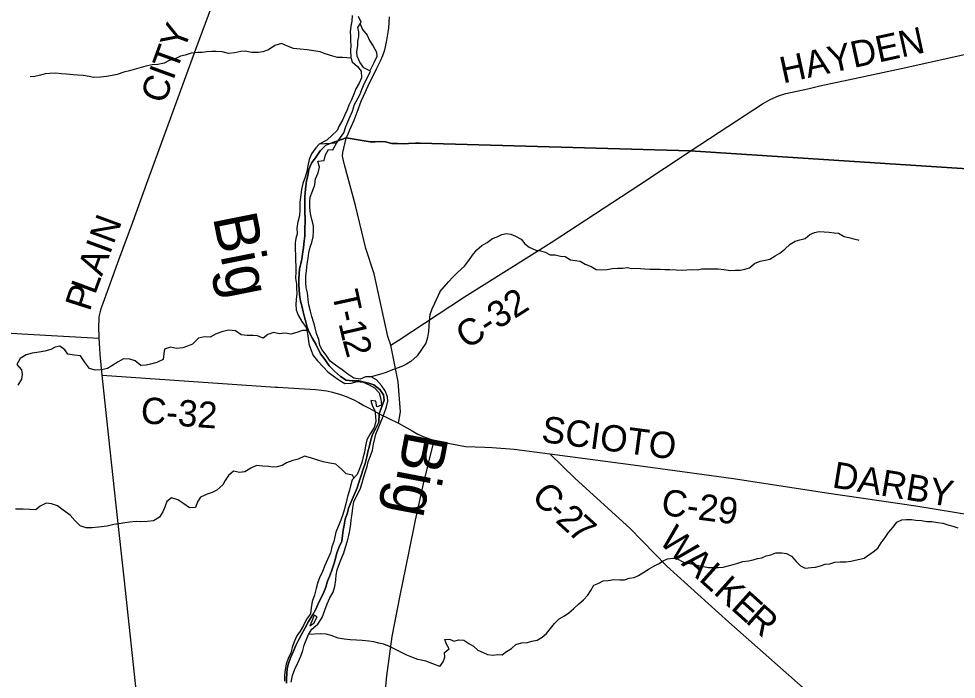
# Model space of a CAD drawing. Extents: x 114843 to 284848, y 317643 to 566895.
# Drawn here: x 131240 to 141921, y 412474 to 419999 of the extents above; entities that cross this region are included whole.
import ezdxf

# ---------------------------------------------------------------- set-up
doc = ezdxf.new("R2010")
doc.units = 0
for name, color, linetype in [('GM_X_County', 7, 'Continuous'), ('GM_X_County_Road', 7, 'Continuous'), ('GM_X_County_Road_Text', 7, 'Continuous'), ('GM_X_Major_River', 7, 'Continuous'), ('GM_X_Major_River_Text', 7, 'Continuous'), ('GM_X_Minor_River', 7, 'Continuous'), ('GM_X_Township', 7, 'Continuous'), ('GM_X_Township_Road', 7, 'Continuous'), ('GM_X_Township_Road_Text', 7, 'Continuous')]:
    doc.layers.add(name, color=color, linetype=linetype)

msp = doc.modelspace()

# ---------------------------------------------------------------- linework, layer by layer
at = {"layer": 'GM_X_County'}
for points in [[(144208, 418147), (138888, 418495), (135813, 418582), (135759, 418583), (135680, 418579), (135624, 418575), (135554, 418579), (135489, 418579), (135417, 418598), (135363, 418602), (135301, 418596), (135244, 418596), (134970, 418643), (134788, 418578), (134738, 418558), (134674, 418494), (134627, 418426), (134575, 418352), (134546, 418281), (134532, 418211), (134518, 418153), (134509, 418091), (134505, 418019), (134501, 417968), (134498, 417916), (134498, 417852), (134500, 417800), (134502, 417721), (134501, 417581), (134499, 417527), (134493, 417464), (134486, 417392), (134474, 417316), (134464, 417260), (134439, 417147), (134435, 417097), (134430, 417031), (134432, 416965), (134434, 416915), (134438, 416858), (134449, 416782), (134465, 416728), (134481, 416659), (134497, 416599), (134509, 416545), (134525, 416485), (134546, 416434), (134582, 416364), (134624, 416291), (134678, 416183), (134730, 416112), (134778, 416046), (134836, 415984), (134904, 415923), (134970, 415883), (135038, 415875), (135120, 415873), (135159, 415864), (135227, 415848), (135287, 415828), (135355, 415775), (135395, 415713), (135405, 415652), (135346, 415499), (135344, 415404), (135303, 415328), (135271, 415261), (135252, 415203), (135236, 415135), (135218, 415065), (135205, 415009), (135185, 414933), (135164, 414866), (135140, 414796), (135114, 414714), (135095, 414654), (135063, 414574), (135026, 414497), (134998, 414425), (134986, 414371), (134959, 414297), (134947, 414229), (134937, 414173), (134930, 414112), (134920, 414048), (134890, 413982), (134865, 413916), (134849, 413850), (134835, 413797), (134804, 413707), (134782, 413645), (134759, 413593), (134737, 413523), (134709, 413449), (134680, 413397), (134652, 413332), (134620, 413264), (134585, 413204), (134541, 413132), (134504, 413060), (134462, 412984), (134425, 412912), (134395, 412857), (134367, 412785), (134336, 412717), (134312, 412655), (134299, 412595), (134293, 412537), (134291, 412478), (134291, 412428)], [(134291, 412428), (134291, 412478), (134293, 412537), (134299, 412595), (134312, 412655), (134336, 412717), (134367, 412785), (134395, 412857), (134425, 412912), (134462, 412984), (134504, 413060), (134541, 413132), (134585, 413204), (134620, 413264), (134652, 413332), (134680, 413397), (134709, 413449), (134737, 413523), (134759, 413593), (134782, 413645), (134804, 413707), (134835, 413797), (134849, 413850), (134865, 413916), (134890, 413982), (134920, 414048), (134930, 414112), (134937, 414173), (134947, 414229), (134959, 414297), (134986, 414371), (134998, 414425), (135026, 414497), (135063, 414574), (135095, 414654), (135114, 414714), (135140, 414796), (135164, 414866), (135185, 414933), (135205, 415009), (135218, 415065), (135236, 415135), (135252, 415203), (135271, 415261), (135303, 415328), (135344, 415404), (135346, 415499), (135405, 415652), (135395, 415713), (135355, 415775), (135287, 415828), (135227, 415848), (135159, 415864), (135120, 415873), (135038, 415875), (134970, 415883), (134904, 415923), (134836, 415984), (134778, 416046), (134730, 416112), (134678, 416183), (134624, 416291), (134582, 416364), (134546, 416434), (134525, 416485), (134509, 416545), (134497, 416599), (134481, 416659), (134465, 416728), (134449, 416782), (134438, 416858), (134434, 416915), (134432, 416965), (134430, 417031), (134435, 417097), (134439, 417147), (134464, 417260), (134474, 417316), (134486, 417392), (134493, 417464), (134499, 417527), (134501, 417581), (134502, 417721), (134500, 417800), (134498, 417852), (134498, 417916), (134501, 417968), (134505, 418019), (134509, 418091), (134518, 418153), (134532, 418211), (134546, 418281), (134575, 418352), (134627, 418426), (134674, 418494), (134738, 418558), (134788, 418578), (134970, 418643), (135244, 418596), (135301, 418596), (135363, 418602), (135417, 418598), (135489, 418579), (135554, 418579), (135624, 418575), (135680, 418579), (135759, 418583), (135813, 418582), (138888, 418495), (144208, 418147)]]:
    msp.add_lwpolyline(points, dxfattribs=at)
at = {"layer": 'GM_X_County_Road'}
for points in [[(132158, 416361), (132154, 416502), (132155, 416568), (132158, 416601), (132171, 416665), (132180, 416696), (132201, 416759), (132381, 417251), (132541, 417682), (132696, 418113), (133000, 418945), (133257, 419653), (133473, 420238)], [(138889, 418492), (139221, 418706), (139715, 419028), (139807, 419082), (139895, 419122), (139981, 419147), (140230, 419201), (140365, 419234), (140813, 419331), (141293, 419433), (142028, 419596), (142412, 419684), (142529, 419713), (142952, 419809), (143069, 419842)], [(135565, 415393), (135588, 415522), (135561, 415862), (135478, 416281), (135563, 416334), (136317, 416830), (137304, 417451), (138305, 418102), (138889, 418492)], [(122997, 417374), (123090, 417361), (123278, 417329), (125636, 416930), (126087, 416847), (126859, 416694), (127118, 416649), (127183, 416639), (127280, 416628), (127509, 416611), (128459, 416561), (130063, 416472), (130521, 416451), (130980, 416427), (131274, 416410), (132158, 416361)], [(132192, 415940), (132169, 416175), (132164, 416241), (132158, 416361)], [(132718, 409834), (132718, 410006), (132722, 410203), (132726, 410793), (132721, 410990), (132713, 411121), (132690, 411349), (132616, 412001), (132441, 413631), (132365, 414316), (132266, 415229), (132192, 415940)], [(132192, 415940), (134164, 415802), (134190, 415801)], [(134190, 415801), (134495, 415784), (134620, 415774), (134688, 415767), (134749, 415758), (134813, 415744), (134907, 415718), (134970, 415695), (135058, 415656), (135116, 415627), (135173, 415594), (135238, 415560), (135347, 415496)], [(135347, 415496), (135565, 415393), (135722, 415304), (135787, 415268), (135849, 415240), (135971, 415195), (136329, 415125), (136549, 415117)], [(135406, 412237), (135435, 412512), (135496, 412961), (135584, 413427), (135686, 413911), (135761, 414286), (135852, 414702), (135971, 415195)], [(136549, 415117), (136633, 415114), (136884, 415096), (137290, 415041), (138297, 414909), (139383, 414761), (140442, 414597), (141461, 414448), (143036, 414191), (144165, 414022), (145103, 413893), (146171, 413762)], [(137290, 415041), (137578, 414760), (138203, 414194), (138625, 413762), (139330, 413123), (140339, 412233), (140813, 411812), (141681, 411039), (143410, 409511), (144511, 408541), (144969, 408179), (145094, 408065), (145153, 407999), (145201, 407937), (145945, 406937), (146002, 406866)]]:
    msp.add_lwpolyline(points, dxfattribs=at)
at = {"layer": 'GM_X_Major_River'}
msp.add_line((134860, 418583), (134661, 418569), dxfattribs=at)
for points in [[(135037, 420036), (135033, 419970), (135025, 419916), (135014, 419848), (135018, 419798), (135020, 419748), (135022, 419694), (135021, 419637), (135023, 419559), (135037, 419507), (135101, 419455), (135141, 419400), (135146, 419326), (135120, 419264), (135082, 419202), (135059, 419138), (135031, 419076), (135001, 419016), (134980, 418962), (134954, 418904), (134930, 418842), (134892, 418780), (134867, 418725), (134809, 418674), (134749, 418616), (134661, 418569)], [(134860, 418583), (134943, 418699), (134968, 418773), (134990, 418825), (135012, 418879), (135044, 418947), (135067, 419022), (135127, 419130), (135150, 419194), (135178, 419264), (135212, 419330), (135249, 419400), (135173, 419440), (135127, 419505), (135097, 419571), (135091, 419623), (135102, 419693), (135104, 419743), (135114, 419796), (135116, 419850), (135103, 419900), (135141, 419960), (135109, 420024)], [(134661, 418569), (134624, 418528), (134575, 418460), (134547, 418396), (134533, 418324), (134521, 418259), (134503, 418193), (134475, 418121), (134461, 418053), (134453, 417991), (134443, 417910), (134441, 417820), (134439, 417754), (134418, 417684), (134410, 417616), (134412, 417547), (134398, 417497), (134388, 417445), (134390, 417375), (134392, 417307), (134394, 417243), (134398, 417180), (134396, 417112), (134394, 417044), (134404, 416976), (134406, 416926), (134408, 416866), (134402, 416801), (134396, 416745), (134402, 416681), (134422, 416621), (134464, 416551), (134514, 416480), (134530, 416412), (134538, 416358), (134546, 416294), (134566, 416230), (134594, 416164), (134644, 416101), (134708, 416035), (134760, 415977), (134822, 415931), (134888, 415885), (134954, 415844), (135026, 415846), (135095, 415868), (135163, 415858), (135231, 415830), (135293, 415794), (135345, 415736), (135367, 415664), (135371, 415598), (135321, 415576), (135307, 415644), (135251, 415650), (135265, 415598), (135295, 415531), (135305, 415471), (135307, 415411), (135289, 415343), (135242, 415271), (135206, 415203), (135192, 415132), (135178, 415060), (135160, 414992), (135148, 414942), (135124, 414870), (135094, 414806), (135040, 414745), (135019, 414677), (135007, 414627), (134985, 414555), (134971, 414489), (134951, 414417), (134933, 414350), (134911, 414286), (134881, 414216), (134853, 414148), (134828, 414044), (134808, 413982), (134795, 413928), (134792, 413913)], [(134544, 416741), (134536, 416801), (134528, 416878), (134514, 416938), (134510, 416994), (134510, 417066), (134518, 417132), (134526, 417202), (134538, 417271), (134546, 417331), (134561, 417395), (134579, 417451), (134595, 417515), (134599, 417567), (134597, 417638), (134579, 417710), (134565, 417780), (134557, 417848), (134555, 417916), (134561, 417967), (134587, 418035), (134613, 418107), (134621, 418175), (134651, 418243), (134668, 418307), (134648, 418378), (134718, 418384), (134734, 418450), (134768, 418510), (134818, 418506), (134860, 418583)], [(134344, 412440), (134360, 412516), (134386, 412590), (134424, 412670), (134453, 412737), (134475, 412801), (134493, 412863), (134513, 412921), (134541, 412983), (134579, 413045), (134647, 413103), (134695, 413176), (134726, 413262), (134754, 413332), (134786, 413402), (134822, 413466), (134842, 413532), (134852, 413607), (134856, 413659), (134868, 413721), (134886, 413773), (134913, 413841), (134943, 413913), (134961, 413979), (134985, 414050), (135001, 414110), (135011, 414170), (135025, 414240), (135029, 414292), (135039, 414360), (135047, 414427), (135059, 414497), (135091, 414569), (135130, 414639), (135152, 414711), (135168, 414769), (135184, 414820), (135208, 414898), (135222, 414952), (135248, 415018), (135270, 415084), (135282, 415152), (135296, 415215), (135309, 415265), (135333, 415331), (135363, 415397), (135385, 415451), (135405, 415503), (135429, 415577), (135445, 415642), (135443, 415692), (135415, 415758), (135371, 415822), (135317, 415886), (135255, 415921), (135191, 415921), (135129, 415893), (135056, 415903), (134990, 415949), (134924, 415999), (134850, 416051), (134788, 416099), (134742, 416165), (134692, 416230), (134670, 416280), (134660, 416346), (134634, 416412), (134616, 416478), (134602, 416535), (134578, 416607), (134564, 416667), (134544, 416741)], [(134792, 413913), (134758, 413839), (134728, 413771), (134700, 413701), (134668, 413631), (134648, 413579), (134628, 413508), (134611, 413434), (134583, 413360), (134573, 413288), (134565, 413220), (134517, 413158), (134483, 413087), (134445, 413023), (134409, 412969), (134379, 412899), (134356, 412835), (134338, 412777), (134308, 412711), (134288, 412648), (134274, 412584), (134266, 412516), (134268, 412452)], [(134607, 413206), (134581, 413135), (134557, 413083), (134601, 413115)], [(134601, 413115), (134639, 413184), (134607, 413206)]]:
    msp.add_lwpolyline(points, dxfattribs=at)
at = {"layer": 'GM_X_Minor_River'}
for points in [[(135129, 419942), (135157, 419876), (135208, 419811), (135236, 419751), (135276, 419687), (135314, 419618), (135320, 419568), (135285, 419496), (135238, 419406)], [(135025, 419550), (134977, 419553), (134927, 419556), (134871, 419558), (134819, 419572), (134731, 419598), (134675, 419621), (134597, 419633), (134525, 419643), (134445, 419654), (134370, 419660), (134302, 419688), (134232, 419716), (134156, 419695), (134086, 419645), (134022, 419623), (133968, 419613), (133894, 419613), (133821, 419628), (133769, 419626), (133703, 419612), (133631, 419602), (133559, 419621), (133489, 419625), (133439, 419625), (133383, 419621), (133329, 419613), (133279, 419614), (133206, 419606), (133136, 419584), (133084, 419572), (133022, 419542), (132954, 419524), (132895, 419493), (132823, 419479), (132759, 419473), (132689, 419457), (132635, 419445), (132555, 419422), (132502, 419406), (132438, 419390), (132360, 419362), (132306, 419352), (132240, 419339), (132170, 419333), (132097, 419329), (132041, 419341), (131975, 419354), (131913, 419356), (131859, 419358), (131785, 419368), (131727, 419372), (131663, 419379), (131591, 419375), (131541, 419371), (131489, 419355), (131424, 419341), (131372, 419338)], [(136037, 416888), (136088, 416944), (136136, 417002), (136186, 417056), (136237, 417108), (136317, 417181), (136366, 417245), (136410, 417307), (136460, 417367), (136517, 417417), (136575, 417449), (136637, 417494), (136689, 417514), (136745, 417542), (136795, 417552), (136847, 417543), (136901, 417523), (136963, 417486), (137005, 417434), (137056, 417398), (137132, 417363), (137186, 417355), (137238, 417340), (137296, 417310), (137352, 417310), (137412, 417293), (137466, 417289), (137526, 417254), (137578, 417244), (137636, 417238), (137693, 417203), (137761, 417177), (137817, 417142), (137883, 417138), (137945, 417144), (138001, 417153), (138065, 417157), (138121, 417159), (138171, 417166), (138223, 417154), (138273, 417156), (138371, 417149), (138431, 417147), (138547, 417146), (138601, 417144), (138659, 417141), (138731, 417139), (138801, 417136), (138853, 417140), (138911, 417144), (138969, 417139), (139021, 417149), (139083, 417149), (139139, 417150), (139207, 417148), (139271, 417142), (139349, 417131), (139401, 417133), (139459, 417133), (139511, 417146), (139565, 417162), (139624, 417210), (139686, 417237), (139744, 417247), (139798, 417261), (139858, 417297), (139911, 417328), (139967, 417374), (140029, 417432), (140087, 417466), (140137, 417479), (140198, 417497), (140254, 417539), (140304, 417565), (140358, 417576), (140416, 417570), (140474, 417568), (140528, 417559), (140580, 417555), (140642, 417519), (140698, 417508), (140750, 417492), (140804, 417479), (140810, 417477)], [(136037, 416888), (135977, 416753), (135945, 416689), (135922, 416625), (135917, 416557), (135913, 416499), (135908, 416436), (135896, 416368), (135877, 416304), (135830, 416231), (135779, 416157), (135708, 416093), (135656, 416062), (135606, 416038), (135551, 416018), (135499, 415999), (135427, 415969), (135376, 415954), (135255, 415921)], [(134521, 416448), (134473, 416449), (134409, 416423), (134341, 416407), (134277, 416416), (134206, 416410), (134144, 416426), (134076, 416400), (134024, 416358), (133960, 416385), (133910, 416389), (133842, 416391), (133774, 416399), (133708, 416442), (133634, 416450), (133565, 416434), (133491, 416408), (133421, 416372), (133357, 416375), (133289, 416359), (133220, 416293), (133162, 416267), (133110, 416249), (133038, 416244), (132968, 416258), (132902, 416236), (132893, 416186), (132887, 416118), (132813, 416084), (132743, 416064), (132693, 416052), (132630, 416050), (132565, 416101), (132504, 416119), (132432, 416123), (132372, 416090), (132300, 416046), (132250, 416016), (132183, 415998), (132111, 415994), (132047, 416016), (131990, 416089), (131944, 416157), (131872, 416165), (131798, 416178), (131764, 416228), (131708, 416268), (131656, 416258), (131606, 416231), (131539, 416211), (131473, 416201), (131393, 416189), (131323, 416171), (131257, 416128), (131218, 416060), (131270, 416001), (131280, 415945), (131270, 415893), (131231, 415825)], [(135059, 414767), (135041, 414801), (134969, 414815), (134919, 414867), (134851, 414924), (134783, 414936), (134709, 414950), (134635, 414973), (134563, 414997), (134497, 415015), (134423, 414983), (134363, 414968), (134292, 414940), (134242, 414910), (134184, 414894), (134134, 414892), (134084, 414898), (134020, 414903), (133950, 414909), (133883, 414879), (133815, 414837), (133755, 414829), (133687, 414844), (133629, 414794), (133590, 414740), (133566, 414688), (133496, 414628), (133444, 414602), (133387, 414582), (133311, 414548), (133277, 414496), (133253, 414430), (133185, 414426), (133119, 414471), (133053, 414517), (132979, 414541), (132928, 414500), (132910, 414445), (132882, 414383), (132844, 414321), (132775, 414278), (132703, 414272), (132629, 414268), (132579, 414270), (132505, 414264), (132449, 414257), (132384, 414245), (132324, 414239), (132248, 414219), (132148, 414208), (132078, 414200), (132010, 414198), (131940, 414222), (131882, 414279), (131826, 414343), (131748, 414399), (131682, 414448), (131612, 414474), (131552, 414480), (131486, 414445), (131436, 414405), (131366, 414407), (131291, 414411), (131205, 414413)], [(136039, 412621), (136077, 412673), (136093, 412725), (136092, 412779), (136142, 412819), (136112, 412873), (136095, 412926), (136147, 412931), (136199, 412909), (136249, 412925), (136311, 412920), (136368, 412880), (136420, 412852), (136472, 412807), (136530, 412779), (136582, 412756), (136646, 412750), (136696, 412756), (136748, 412753), (136798, 412789), (136852, 412823), (136902, 412869), (136967, 412888), (137035, 412894), (137087, 412908), (137147, 412919), (137203, 412953), (137253, 412997), (137298, 413051), (137344, 413109), (137396, 413163), (137456, 413198), (137507, 413232), (137561, 413276), (137619, 413328), (137675, 413379), (137724, 413431), (137756, 413487), (137790, 413545), (137847, 413569), (137899, 413595), (137957, 413598), (138019, 413610), (138087, 413608), (138143, 413607), (138193, 413625), (138251, 413635), (138301, 413658), (138361, 413696), (138424, 413732), (138476, 413764), (138530, 413789), (138582, 413823), (138632, 413847), (138690, 413853), (138742, 413846), (138812, 413808), (138866, 413795), (138922, 413787), (138982, 413769), (139040, 413758), (139098, 413748), (139212, 413747), (139264, 413751), (139324, 413767), (139378, 413782), (139432, 413796), (139490, 413814), (139552, 413825), (139606, 413835), (139656, 413849), (139706, 413857), (139757, 413882), (139809, 413892), (139867, 413916), (139933, 413913), (139987, 413905), (140045, 413877), (140096, 413816), (140146, 413766), (140198, 413739), (140266, 413749), (140316, 413751), (140374, 413768), (140426, 413786), (140482, 413790), (140538, 413809), (140598, 413811), (140664, 413811), (140718, 413818), (140768, 413830), (140821, 413844), (140871, 413854), (140923, 413891), (140975, 413927), (141027, 413967), (141064, 414029), (141112, 414089), (141150, 414145), (141203, 414206), (141243, 414262)], [(141243, 414262), (141301, 414292), (141351, 414296), (141409, 414293), (141461, 414285), (141523, 414281), (141585, 414272), (141641, 414270), (141709, 414260), (141767, 414251), (141825, 414233), (141883, 414220), (141939, 414200)], [(136039, 412621), (135879, 412679), (135787, 412700), (135717, 412725), (135661, 412747), (135578, 412792), (135526, 412817), (135464, 412847), (135398, 412874), (135344, 412887), (135286, 412901), (135228, 412910), (135154, 412916), (135087, 412919), (135015, 412924), (134947, 412932), (134879, 412943), (134801, 412974), (134743, 412986), (134675, 412991), (134541, 412983)]]:
    msp.add_lwpolyline(points, dxfattribs=at)
at = {"layer": 'GM_X_Township'}
for points in [[(144208, 418147), (138888, 418495), (135813, 418582), (135759, 418583), (135680, 418579), (135624, 418575), (135554, 418579), (135489, 418579), (135417, 418598), (135363, 418602), (135301, 418596), (135244, 418596), (134970, 418643), (134788, 418578), (134738, 418558), (134674, 418494), (134627, 418426), (134575, 418352), (134546, 418281), (134532, 418211), (134518, 418153), (134509, 418091), (134505, 418019), (134501, 417968), (134498, 417916), (134498, 417852), (134500, 417800), (134502, 417721), (134501, 417581), (134499, 417527), (134493, 417464), (134486, 417392), (134474, 417316), (134464, 417260), (134439, 417147), (134435, 417097), (134430, 417031), (134432, 416965), (134434, 416915), (134438, 416858), (134449, 416782), (134465, 416728), (134481, 416659), (134497, 416599), (134509, 416545), (134525, 416485), (134546, 416434), (134582, 416364), (134624, 416291), (134678, 416183), (134730, 416112), (134778, 416046), (134836, 415984), (134904, 415923), (134970, 415883), (135038, 415875), (135120, 415873), (135159, 415864), (135227, 415848), (135287, 415828), (135355, 415775), (135395, 415713), (135405, 415652), (135346, 415499), (135344, 415404), (135303, 415328), (135271, 415261), (135252, 415203), (135236, 415135), (135218, 415065), (135205, 415009), (135185, 414933), (135164, 414866), (135140, 414796), (135114, 414714), (135095, 414654), (135063, 414574), (135026, 414497), (134998, 414425), (134986, 414371), (134959, 414297), (134947, 414229), (134937, 414173), (134930, 414112), (134920, 414048), (134890, 413982), (134865, 413916), (134849, 413850), (134835, 413797), (134804, 413707), (134782, 413645), (134759, 413593), (134737, 413523), (134709, 413449), (134680, 413397), (134652, 413332), (134620, 413264), (134585, 413204), (134541, 413132), (134504, 413060), (134462, 412984), (134425, 412912), (134395, 412857), (134367, 412785), (134336, 412717), (134312, 412655), (134299, 412595), (134293, 412537), (134291, 412478), (134291, 412428)], [(134291, 412428), (134291, 412478), (134293, 412537), (134299, 412595), (134312, 412655), (134336, 412717), (134367, 412785), (134395, 412857), (134425, 412912), (134462, 412984), (134504, 413060), (134541, 413132), (134585, 413204), (134620, 413264), (134652, 413332), (134680, 413397), (134709, 413449), (134737, 413523), (134759, 413593), (134782, 413645), (134804, 413707), (134835, 413797), (134849, 413850), (134865, 413916), (134890, 413982), (134920, 414048), (134930, 414112), (134937, 414173), (134947, 414229), (134959, 414297), (134986, 414371), (134998, 414425), (135026, 414497), (135063, 414574), (135095, 414654), (135114, 414714), (135140, 414796), (135164, 414866), (135185, 414933), (135205, 415009), (135218, 415065), (135236, 415135), (135252, 415203), (135271, 415261), (135303, 415328), (135344, 415404), (135346, 415499), (135405, 415652), (135395, 415713), (135355, 415775), (135287, 415828), (135227, 415848), (135159, 415864), (135120, 415873), (135038, 415875), (134970, 415883), (134904, 415923), (134836, 415984), (134778, 416046), (134730, 416112), (134678, 416183), (134624, 416291), (134582, 416364), (134546, 416434), (134525, 416485), (134509, 416545), (134497, 416599), (134481, 416659), (134465, 416728), (134449, 416782), (134438, 416858), (134434, 416915), (134432, 416965), (134430, 417031), (134435, 417097), (134439, 417147), (134464, 417260), (134474, 417316), (134486, 417392), (134493, 417464), (134499, 417527), (134501, 417581), (134502, 417721), (134500, 417800), (134498, 417852), (134498, 417916), (134501, 417968), (134505, 418019), (134509, 418091), (134518, 418153), (134532, 418211), (134546, 418281), (134575, 418352), (134627, 418426), (134674, 418494), (134738, 418558), (134788, 418578), (134970, 418643), (135244, 418596), (135301, 418596), (135363, 418602), (135417, 418598), (135489, 418579), (135554, 418579), (135624, 418575), (135680, 418579), (135759, 418583), (135813, 418582), (138888, 418495), (144208, 418147)]]:
    msp.add_lwpolyline(points, dxfattribs=at)
at = {"layer": 'GM_X_Township_Road'}
for points in [[(134971, 418640), (134995, 418695), (135010, 418724), (135060, 418844), (135097, 418935), (135142, 419058), (135167, 419117), (135220, 419234), (135321, 419434), (135362, 419521), (135387, 419580), (135411, 419646), (135430, 419733), (135455, 419891), (135462, 419955), (135465, 420020)], [(135478, 416281), (135446, 416379), (135289, 417094), (135193, 417382), (135075, 417873), (134950, 418334), (134929, 418434), (134931, 418474), (134971, 418640)]]:
    msp.add_lwpolyline(points, dxfattribs=at)

# ---------------------------------------------------------------- texts
at = {"layer": 'GM_X_County_Road_Text'}
for s, rotation, p in [('CITY', 69.9251, (132901, 419017)), ('HAYDEN', 12.3243, (139947, 419261)), ('N', 69.7492, (132320, 417420)), ('I', 69.7544, (132278, 417304)), ('A', 69.7492, (132186, 417056)), ('P', 72.1988, (132048, 416656)), ('L', 69.7751, (132109, 416846)), ('C-32', 32.702, (136344, 416227)), ('C-32', 355.9334, (132623, 415392)), ('SCIOTO', 352.4138, (137185, 415179)), ('DARBY', 350.5954, (140497, 414661)), ('C', 315.5896, (137067, 414539)), ('C-29', 352.5236, (138550, 414349)), ('-', 317.2709, (137250, 414360)), ('2', 317.8684, (137343, 414274)), ('7', 318.062, (137481, 414149)), ('W', 314.86, (138522, 414042)), ('A', 317.8789, (138779, 413784)), ('L', 318.2024, (138977, 413606)), ('K', 318.2024, (139144, 413456)), ('E', 318.2023, (139341, 413280)), ('R', 318.2002, (139508, 413130))]:
    msp.add_text(s, height=300, rotation=rotation, dxfattribs=at).set_placement(p)
at = {"layer": 'GM_X_Major_River_Text'}
for rotation, p in [(281.287, (133450, 417738)), (259.2405, (135648, 415321))]:
    msp.add_text('Big', height=500, rotation=rotation, dxfattribs=at).set_placement(p)
at = {"layer": 'GM_X_Township_Road_Text'}
for s, rotation, p in [('T', 282.2926, (134806, 416874)), ('-', 282.4299, (134854, 416654)), ('1', 283.0281, (134882, 416530)), ('2', 285.4574, (134927, 416337))]:
    msp.add_text(s, height=300, rotation=rotation, dxfattribs=at).set_placement(p)

doc.saveas('drawing.dxf')
